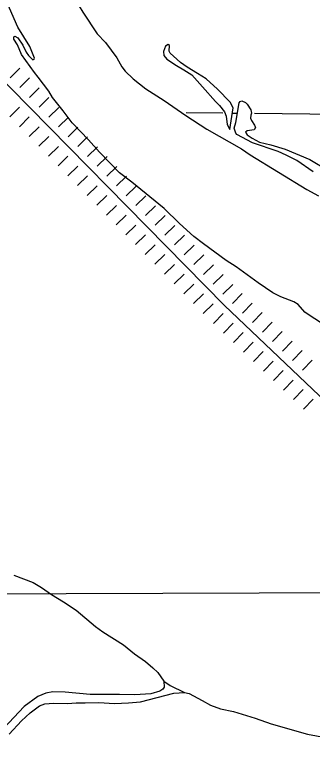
# Model space of a CAD drawing. Extents: x -19 to 366, y -4 to 359.
# Drawn here: x 161.496 to 162.109, y 177.681 to 179.195 of the extents above; entities that cross this region are included whole.
import ezdxf

# ---------------------------------------------------------------- set-up
doc = ezdxf.new("R2010")
doc.units = 0
for name, color, linetype in [('Level 29', 7, 'Continuous'), ('Level 35', 7, 'Continuous'), ('Level 5', 7, 'Continuous'), ('Level 60', 7, 'Continuous'), ('Level 9', 7, 'Continuous')]:
    doc.layers.add(name, color=color, linetype=linetype)

msp = doc.modelspace()

# ---------------------------------------------------------------- linework, layer by layer
at = {"layer": 'Level 29'}
for p, q in [((161.487, 179.0647), (161.5073, 179.0847)), ((161.5069, 179.0445), (161.5272, 179.0644)), ((161.5069, 179.0445), (161.5272, 179.0644)), ((161.5269, 179.0243), (161.5471, 179.0442)), ((161.5468, 179.004), (161.567, 179.0239)), ((161.4864, 178.9844), (161.5066, 179.0043)), ((161.5667, 178.9838), (161.587, 179.0037)), ((161.5667, 178.9838), (161.587, 179.0037)), ((161.5063, 178.9641), (161.5265, 178.9841)), ((161.5866, 178.9635), (161.6069, 178.9834)), ((161.5262, 178.9439), (161.5465, 178.9638)), ((161.5262, 178.9439), (161.5465, 178.9638)), ((161.6066, 178.9433), (161.6268, 178.9632)), ((161.5461, 178.9237), (161.5664, 178.9436)), ((161.6265, 178.923), (161.6467, 178.9429)), ((161.6265, 178.923), (161.6467, 178.9429)), ((161.5661, 178.9034), (161.5863, 178.9233)), ((161.6464, 178.9028), (161.6667, 178.9227)), ((161.586, 178.8832), (161.6062, 178.9031)), ((161.586, 178.8832), (161.6062, 178.9031)), ((161.6663, 178.8825), (161.6866, 178.9024)), ((161.6059, 178.8629), (161.6262, 178.8828)), ((161.6863, 178.8623), (161.7065, 178.8822)), ((161.6863, 178.8623), (161.7065, 178.8822)), ((161.6258, 178.8427), (161.6461, 178.8626)), ((161.7062, 178.842), (161.7264, 178.8619)), ((161.6458, 178.8224), (161.666, 178.8423)), ((161.6458, 178.8224), (161.666, 178.8423)), ((161.7261, 178.8218), (161.7464, 178.8417)), ((161.6657, 178.8022), (161.6859, 178.8221)), ((161.746, 178.8015), (161.7663, 178.8214)), ((161.746, 178.8015), (161.7663, 178.8214)), ((161.6856, 178.7819), (161.7059, 178.8018)), ((161.766, 178.7813), (161.7862, 178.8012)), ((161.7055, 178.7617), (161.7258, 178.7816)), ((161.7055, 178.7617), (161.7258, 178.7816)), ((161.7859, 178.761), (161.8061, 178.7809)), ((161.7255, 178.7414), (161.7457, 178.7613)), ((161.8058, 178.7408), (161.8261, 178.7607)), ((161.8058, 178.7408), (161.8261, 178.7607)), ((161.7454, 178.7212), (161.7656, 178.7411)), ((161.8257, 178.7205), (161.846, 178.7404)), ((161.7653, 178.7009), (161.7856, 178.7208)), ((161.7653, 178.7009), (161.7856, 178.7208)), ((161.8457, 178.7003), (161.8659, 178.7202)), ((161.7853, 178.6807), (161.8055, 178.7006)), ((161.8656, 178.68), (161.8859, 178.6999)), ((161.8656, 178.68), (161.8859, 178.6999)), ((161.8052, 178.6604), (161.8254, 178.6803)), ((161.8855, 178.6598), (161.9058, 178.6797)), ((161.8251, 178.6402), (161.8454, 178.6601)), ((161.8251, 178.6402), (161.8454, 178.6601)), ((161.9055, 178.6395), (161.9257, 178.6594)), ((161.845, 178.6199), (161.8653, 178.6398)), ((161.9254, 178.6193), (161.9456, 178.6392)), ((161.9254, 178.6193), (161.9456, 178.6392)), ((161.865, 178.5997), (161.8852, 178.6196)), ((161.9452, 178.5996), (161.9648, 178.6202)), ((161.8849, 178.5794), (161.9051, 178.5993)), ((161.8849, 178.5794), (161.9051, 178.5993)), ((161.9658, 178.58), (161.9854, 178.6006)), ((161.906, 178.5584), (161.9256, 178.579)), ((161.9864, 178.5604), (162.0059, 178.581)), ((161.9864, 178.5604), (162.0059, 178.581)), ((162.007, 178.5409), (162.0265, 178.5615)), ((161.9266, 178.5388), (161.9462, 178.5594)), ((161.9472, 178.5193), (161.9668, 178.5398)), ((161.9472, 178.5193), (161.9668, 178.5398)), ((162.0276, 178.5213), (162.0471, 178.5419)), ((161.9678, 178.4997), (161.9874, 178.5203)), ((162.0481, 178.5017), (162.0677, 178.5223)), ((162.0481, 178.5017), (162.0677, 178.5223)), ((161.9884, 178.4801), (162.008, 178.5007)), ((162.0687, 178.4821), (162.0883, 178.5027)), ((162.009, 178.4605), (162.0286, 178.4811)), ((162.009, 178.4605), (162.0286, 178.4811)), ((162.0893, 178.4626), (162.1089, 178.4832)), ((162.0296, 178.441), (162.0492, 178.4616)), ((162.0502, 178.4214), (162.0698, 178.442)), ((162.0708, 178.4018), (162.0903, 178.4224)), ((162.0708, 178.4018), (162.0903, 178.4224)), ((162.0914, 178.3822), (162.1109, 178.4028))]:
    msp.add_line(p, q, dxfattribs=at)
msp.add_lwpolyline([(161.4068, 179.126), (161.9285, 178.5959), (162.5144, 178.0389), (162.7571, 177.6546), (162.9897, 177.3928), (163.0035, 177.0192), (162.9804, 176.6858), (162.8925, 176.6062), (162.6966, 176.3022), (162.7092, 176.2007), (162.531, 175.7899), (162.5053, 175.5454), (162.329, 175.3039), (162.1849, 174.9754), (162.1928, 174.5618)], dxfattribs=at)
at = {"layer": 'Level 35'}
for points in [[(161.9465, 179.003), (161.9403, 179.0148), (161.914, 179.0417), (161.8909, 179.0625), (161.8729, 179.0736), (161.8515, 179.087), (161.8382, 179.0965), (161.8238, 179.1093), (161.8167, 179.1158), (161.8143, 179.1199), (161.8151, 179.1311), (161.8128, 179.1334), (161.807, 179.1302), (161.803, 179.1192), (161.8035, 179.1104), (161.8095, 179.1035), (161.8294, 179.0899), (161.8451, 179.0814), (161.861, 179.0709), (161.8834, 179.0464), (161.9101, 179.016), (161.918, 179.0078), (161.9285, 178.9945), (161.9321, 178.9855), (161.9342, 178.9684), (161.9392, 178.9585)], [(161.9392, 178.9585), (161.9465, 179.003)], [(161.4945, 178.0402), (161.5344, 178.0248), (161.5518, 178.0147), (161.5721, 178.0003), (161.5968, 177.9852), (161.6231, 177.9684), (161.6631, 177.9346), (161.6781, 177.9235), (161.7202, 177.8969), (161.7435, 177.878), (161.7655, 177.8624), (161.7807, 177.8494), (161.7909, 177.8397), (161.8038, 177.8221), (161.8042, 177.8092), (161.8016, 177.805), (161.7956, 177.8011), (161.7767, 177.796), (161.7436, 177.7935), (161.7121, 177.7941), (161.652, 177.7943), (161.6004, 177.7995), (161.5748, 177.7998), (161.5603, 177.7972), (161.5439, 177.7901), (161.5158, 177.7693), (161.452, 177.7023)], [(161.8038, 177.8221), (161.8168, 177.8129), (161.8464, 177.7986)], [(161.4853, 177.7124), (161.5103, 177.74), (161.5285, 177.7568), (161.5476, 177.771), (161.5582, 177.7748), (161.576, 177.7763), (161.6054, 177.7759), (161.6233, 177.7771), (161.6415, 177.7769), (161.6694, 177.7776), (161.7018, 177.7761), (161.7308, 177.777), (161.7552, 177.7791), (161.8245, 177.7973), (161.8464, 177.7986), (161.8557, 177.7967), (161.8823, 177.782), (161.8994, 177.7721), (161.9203, 177.7648), (161.9468, 177.7596), (161.9557, 177.7564), (161.9919, 177.7455), (162.0245, 177.7341), (162.0992, 177.7125), (162.1553, 177.7025)]]:
    msp.add_lwpolyline(points, dxfattribs=at)
at = {"layer": 'Level 5'}
for points in [[(161.9251, 178.9918), (161.8495, 178.9926)], [(161.9537, 178.9915), (161.946, 178.9915)], [(162.1615, 178.9891), (161.9904, 178.991)], [(162.1986, 178.0037), (161.2047, 178.0002)]]:
    msp.add_lwpolyline(points, dxfattribs=at)
at = {"layer": 'Level 60'}
for points in [[(168.7902, 2.2442), (168.5607, 10.8615), (168.3304, 19.479), (168.0993, 28.0965), (167.8673, 36.7142), (167.6346, 45.3321), (167.4011, 53.95), (167.1668, 62.5681), (166.9316, 71.1863), (166.6957, 79.8047), (166.459, 88.4232), (166.2215, 97.0418), (165.9832, 105.6605), (165.7441, 114.2794), (165.5043, 122.8984), (165.2636, 131.5176), (165.0221, 140.1368), (164.7799, 148.7563), (164.5369, 157.3758), (164.2931, 165.9955), (164.0485, 174.6153), (163.8031, 183.2352), (163.5569, 191.8553), (163.31, 200.4755), (163.0623, 209.0959), (162.8138, 217.7164), (162.5645, 226.337), (162.3145, 234.9577), (162.0637, 243.5786), (161.8121, 252.1997), (161.5597, 260.8208), (161.3066, 269.4421), (161.0527, 278.0636), (160.798, 286.6851), (160.5426, 295.3068), (160.2864, 303.9287), (160.0294, 312.5507), (159.7717, 321.1728), (159.5132, 329.7951), (159.2539, 338.4175), (158.9939, 347.04)], [(0, 172.2839), (7.1335, 172.2883), (14.267, 172.3015), (21.4005, 172.3236), (28.5339, 172.3544), (35.6673, 172.3941), (42.8006, 172.4426), (49.9339, 172.4999), (57.0671, 172.566), (64.2002, 172.6409), (71.3332, 172.7246), (78.4661, 172.8172), (85.5989, 172.9186), (92.7315, 173.0287), (99.8641, 173.1477), (106.9964, 173.2755), (114.1286, 173.4122), (121.2606, 173.5576), (128.3925, 173.7119), (135.5241, 173.8749), (142.6555, 174.0468), (149.7867, 174.2275), (156.9177, 174.417), (164.0485, 174.6153), (171.179, 174.8224), (178.3092, 175.0383), (185.4392, 175.2631), (192.5688, 175.4966), (199.6982, 175.739), (206.8273, 175.9902), (213.9561, 176.2502), (221.0845, 176.5189), (228.2126, 176.7965), (235.3404, 177.083), (242.4677, 177.3782), (249.5948, 177.6822), (256.7214, 177.995), (263.8476, 178.3167), (270.9735, 178.6471), (278.0989, 178.9863), (285.2239, 179.3344), (292.3485, 179.6912), (299.4726, 180.0569), (306.5963, 180.4314), (313.7195, 180.8146), (320.8422, 181.2067), (327.9644, 181.6076), (335.0862, 182.0172), (342.2074, 182.4357)]]:
    msp.add_spline(points, degree=3, dxfattribs=at)
at = {"layer": 'Level 9'}
for points in [[(161.4944, 179.5652), (161.4997, 179.5441), (161.5079, 179.5237), (161.5163, 179.4968), (161.5245, 179.457), (161.5328, 179.43), (161.5629, 179.3575), (161.5908, 179.2887), (161.6216, 179.2252), (161.6367, 179.2001), (161.666, 179.1554), (161.6834, 179.1377), (161.7065, 179.1056), (161.7173, 179.0877), (161.7242, 179.0783), (161.7405, 179.0629), (161.7663, 179.0424)], [(161.596, 178.9965), (161.5741, 179.0241), (161.5667, 179.0373), (161.5446, 179.0663), (161.5369, 179.0755), (161.5107, 179.1126), (161.5024, 179.1329), (161.4944, 179.1447), (161.4947, 179.1493), (161.4967, 179.1508), (161.5031, 179.1469), (161.5135, 179.132), (161.5199, 179.1178), (161.5247, 179.1107), (161.5338, 179.102), (161.5366, 179.1033), (161.5371, 179.1049), (161.5276, 179.1294), (161.5027, 179.1688), (161.4859, 179.2085), (161.4725, 179.2363)], [(161.7663, 179.0424), (161.804, 179.0177)], [(161.804, 179.0177), (161.849, 178.9868), (161.8925, 178.9587), (161.9635, 178.9183), (161.9817, 178.9063), (162.0984, 178.8346), (162.1223, 178.8214)], [(162.1112, 178.8709), (162.0773, 178.8942), (162.0557, 178.9057), (162.0394, 178.913), (161.9861, 178.9308), (161.9537, 178.9481), (161.9516, 178.9507), (161.9486, 178.9609), (161.952, 178.9729), (161.9587, 179.0135), (161.9611, 179.016), (161.9645, 179.017), (161.9721, 179.0139), (161.9754, 179.0107), (161.9828, 178.9991), (161.9839, 178.9921), (161.9826, 178.9881), (161.9823, 178.9814), (161.9839, 178.9765), (161.9905, 178.9674), (161.9922, 178.9623), (161.9896, 178.9575), (161.9752, 178.9553), (161.9718, 178.9526), (161.975, 178.9471), (161.9853, 178.9407)], [(162.1306, 178.5582), (162.0988, 178.5786), (162.0942, 178.5823), (162.0801, 178.5977), (162.0713, 178.603), (162.0444, 178.6137), (162.0281, 178.6218), (161.998, 178.6421), (161.9529, 178.6756), (161.932, 178.6885), (161.885, 178.7226), (161.8654, 178.7382), (161.8362, 178.7644), (161.8045, 178.7953), (161.738, 178.8497), (161.7123, 178.8692), (161.6714, 178.9115), (161.6482, 178.9371), (161.615, 178.9721), (161.596, 178.9965)], [(161.9853, 178.9407), (162.0008, 178.9324), (162.0242, 178.9264), (162.0537, 178.9178), (162.1042, 178.8962), (162.1432, 178.8733)]]:
    msp.add_lwpolyline(points, dxfattribs=at)

doc.saveas('drawing.dxf')
